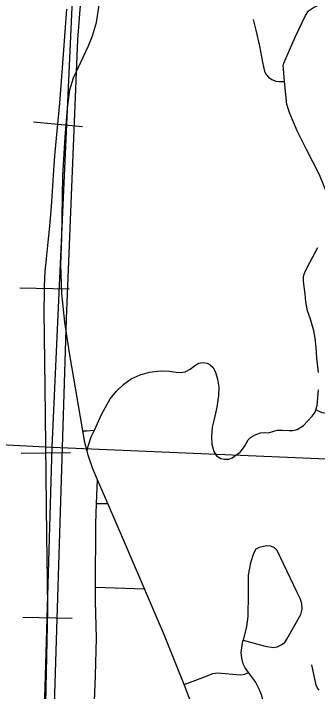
# Model space of a CAD drawing. Extents: x -132.8 to -73.3, y -60 to -26.
# Drawn here: x -122.883 to -122.421, y -48.66 to -47.631 of the extents above; entities that cross this region are included whole.
import ezdxf

# ---------------------------------------------------------------- set-up
doc = ezdxf.new("R2010")
doc.units = 0
for name, color, linetype in [('tdCoCityStreetMajor', 7, 'Continuous'), ('tdCoCityStreetMinor', 7, 'Continuous'), ('tdCoRRCL', 7, 'Continuous'), ('tdCoSectLine', 7, 'Continuous')]:
    doc.layers.add(name, color=color, linetype=linetype)

msp = doc.modelspace()

# ---------------------------------------------------------------- linework, layer by layer
at = {"layer": 'tdCoCityStreetMajor'}
msp.add_lwpolyline([(-122.6108, -48.6813), (-122.6234, -48.6496), (-122.6349, -48.6207), (-122.653, -48.575), (-122.6835, -48.5042), (-122.7141, -48.4332), (-122.7394, -48.3748), (-122.755, -48.3385), (-122.7622, -48.3218), (-122.7691, -48.3013), (-122.7708, -48.295), (-122.7743, -48.2818), (-122.7773, -48.2643), (-122.7975, -48.1457), (-122.8044, -48.0991), (-122.8091, -48.0559), (-122.8106, -48.012), (-122.8093, -47.9706), (-122.8078, -47.8771), (-122.8039, -47.8184), (-122.8005, -47.775), (-122.7968, -47.7464), (-122.7913, -47.7282), (-122.7689, -47.6796), (-122.7627, -47.6648), (-122.7566, -47.6443), (-122.7496, -47.5975)], dxfattribs=at)
at = {"layer": 'tdCoCityStreetMinor'}
for p, q in [((-122.7563, -48.3746), (-122.755, -48.3385)), ((-122.7563, -48.3746), (-122.7394, -48.3748)), ((-122.7579, -48.5018), (-122.6835, -48.5042))]:
    msp.add_line(p, q, dxfattribs=at)
for points in [[(-122.3856, -47.9381), (-122.3955, -47.924), (-122.4043, -47.9081), (-122.4176, -47.8756), (-122.4375, -47.8363), (-122.4513, -47.8087), (-122.4625, -47.7826), (-122.4671, -47.7688), (-122.4705, -47.7337), (-122.4723, -47.7148), (-122.4725, -47.7103), (-122.4717, -47.706), (-122.4544, -47.6667), (-122.439, -47.634), (-122.4344, -47.6268), (-122.4268, -47.6217), (-122.4171, -47.6171), (-122.4115, -47.614), (-122.4007, -47.6028), (-122.3842, -47.5779)], [(-122.5183, -47.6399), (-122.5145, -47.6561), (-122.5088, -47.6805), (-122.5043, -47.7045), (-122.5013, -47.7187), (-122.4987, -47.7232), (-122.4952, -47.7276), (-122.4898, -47.731), (-122.484, -47.7334), (-122.4782, -47.734), (-122.4713, -47.7338)], [(-122.4188, -48.1757), (-122.4215, -48.1538), (-122.4225, -48.1376), (-122.424, -48.1238), (-122.4259, -48.1127), (-122.4313, -48.0949), (-122.4357, -48.0819), (-122.4382, -48.0685), (-122.4395, -48.0562), (-122.4414, -48.0415), (-122.4416, -48.0361), (-122.4416, -48.0302), (-122.4409, -48.0265), (-122.4386, -48.0212), (-122.4322, -48.0085), (-122.4202, -47.9859)], [(-122.7597, -48.2631), (-122.7486, -48.2386), (-122.7357, -48.2157), (-122.7261, -48.2041), (-122.715, -48.1932), (-122.7039, -48.1853), (-122.6899, -48.1792), (-122.6761, -48.1752), (-122.6593, -48.173), (-122.646, -48.1735), (-122.6356, -48.1752), (-122.629, -48.1757), (-122.6216, -48.1745), (-122.6139, -48.1708), (-122.6073, -48.1654), (-122.6016, -48.1617), (-122.5954, -48.1604), (-122.5883, -48.1614), (-122.5838, -48.1639), (-122.5794, -48.1678), (-122.5757, -48.175), (-122.5727, -48.1858), (-122.5705, -48.1982), (-122.5708, -48.2105), (-122.5735, -48.2285), (-122.5777, -48.2468), (-122.5804, -48.2586), (-122.5816, -48.2736), (-122.5809, -48.2845), (-122.5782, -48.2958), (-122.574, -48.302), (-122.5673, -48.3062), (-122.5618, -48.3075), (-122.5552, -48.3072), (-122.5503, -48.3052), (-122.5382, -48.2968), (-122.5313, -48.2882), (-122.5261, -48.2778), (-122.5222, -48.2744), (-122.5153, -48.2702), (-122.5074, -48.2672), (-122.501, -48.267), (-122.4953, -48.2675), (-122.4882, -48.2655), (-122.482, -48.2635), (-122.4743, -48.263), (-122.4637, -48.264), (-122.4578, -48.264), (-122.4514, -48.2623), (-122.4418, -48.2564), (-122.4285, -48.2421), (-122.424, -48.2357), (-122.423, -48.2326)], [(-122.423, -48.2326), (-122.4208, -48.2258), (-122.4189, -48.2021)], [(-122.3482, -48.3066), (-122.3453, -48.2831), (-122.344, -48.2689), (-122.3438, -48.2614), (-122.3451, -48.2559), (-122.3476, -48.2515), (-122.3505, -48.248), (-122.3553, -48.2442), (-122.3685, -48.2385), (-122.3731, -48.2375), (-122.3951, -48.2377), (-122.4056, -48.2381), (-122.4135, -48.2369), (-122.423, -48.2326)], [(-122.7773, -48.2643), (-122.7713, -48.2643), (-122.7597, -48.2631)], [(-122.7708, -48.295), (-122.769, -48.2874), (-122.7644, -48.2734), (-122.7597, -48.2631)], [(-122.7579, -48.5018), (-122.7575, -48.4055), (-122.7563, -48.3746)], [(-122.5334, -48.5822), (-122.5, -48.5914), (-122.4874, -48.5934), (-122.4817, -48.5921), (-122.4756, -48.5892), (-122.4704, -48.5855), (-122.4672, -48.5806), (-122.446, -48.5433), (-122.444, -48.5349), (-122.4445, -48.5263), (-122.4467, -48.5187), (-122.4514, -48.5095), (-122.4723, -48.4661), (-122.4817, -48.4457), (-122.4817, -48.4457), (-122.4859, -48.442), (-122.4916, -48.4395), (-122.4982, -48.439), (-122.5091, -48.4412), (-122.5143, -48.4437), (-122.5177, -48.4503), (-122.5224, -48.4646), (-122.5259, -48.4836), (-122.5261, -48.5118), (-122.5266, -48.5463), (-122.5283, -48.5613), (-122.5334, -48.5822)], [(-122.7598, -48.6878), (-122.758, -48.6356), (-122.7565, -48.5789), (-122.758, -48.5229), (-122.7579, -48.5018)], [(-122.5252, -48.6312), (-122.5305, -48.624), (-122.5335, -48.6178), (-122.5357, -48.6092), (-122.5365, -48.601), (-122.5347, -48.5865), (-122.5334, -48.5822)], [(-122.4181, -48.6577), (-122.4206, -48.6551), (-122.4223, -48.6502), (-122.4292, -48.6195)], [(-122.6234, -48.6496), (-122.591, -48.637), (-122.5794, -48.6328), (-122.5725, -48.6316), (-122.5554, -48.6333), (-122.5377, -48.6345), (-122.531, -48.6338), (-122.5252, -48.6312)], [(-122.5015, -48.701), (-122.5012, -48.6866), (-122.5024, -48.6777), (-122.5051, -48.6661), (-122.5096, -48.6553), (-122.515, -48.6452), (-122.5252, -48.6312)]]:
    msp.add_lwpolyline(points, dxfattribs=at)
at = {"layer": 'tdCoRRCL'}
for p, q in [((-122.7778, -47.8027), (-122.8525, -47.7958)), ((-122.7981, -48.0491), (-122.8731, -48.0476)), ((-122.7959, -48.2978), (-122.8708, -48.2988)), ((-122.7933, -48.5491), (-122.8683, -48.5475))]:
    msp.add_line(p, q, dxfattribs=at)
for points in [[(-122.7782, -47.5789), (-122.7853, -47.6702), (-122.8027, -48.0942), (-122.8215, -48.6964), (-122.8262, -48.7562), (-122.8261, -48.813), (-122.8346, -48.9563), (-122.8441, -49.2006), (-122.8545, -49.2366), (-122.8711, -49.2662)], [(-122.8337, -48.6783), (-122.8305, -48.5359), (-122.8311, -48.4903), (-122.8318, -48.4235), (-122.8329, -48.3315), (-122.8347, -48.1975), (-122.8363, -48.0827), (-122.8357, -48.0537), (-122.8355, -48.0442), (-122.8345, -48.0224), (-122.8326, -48.003), (-122.83, -47.9781), (-122.8279, -47.9584), (-122.8258, -47.9364), (-122.8242, -47.9168), (-122.8232, -47.9002), (-122.8216, -47.8685), (-122.8198, -47.847), (-122.8156, -47.804), (-122.8122, -47.7668), (-122.8067, -47.6932), (-122.8017, -47.6239)], [(-122.8337, -48.6783), (-122.8305, -48.5359), (-122.8311, -48.4903), (-122.8318, -48.4235), (-122.8329, -48.3315), (-122.8347, -48.1975), (-122.8363, -48.0827), (-122.8357, -48.0537), (-122.8355, -48.0442), (-122.8345, -48.0224), (-122.8326, -48.003), (-122.83, -47.9781), (-122.8279, -47.9584), (-122.8258, -47.9364), (-122.8242, -47.9168), (-122.8232, -47.9002), (-122.8216, -47.8685), (-122.8198, -47.847), (-122.8156, -47.804), (-122.8122, -47.7668), (-122.8067, -47.6932), (-122.8017, -47.6239)]]:
    msp.add_lwpolyline(points, dxfattribs=at)
at = {"layer": 'tdCoSectLine'}
for points in [[(-122.8238, -48.2891), (-122.7789, -47.2973)], [(-123.8247, -48.2375), (-122.8238, -48.2891)], [(-122.8527, -49.2774), (-122.8238, -48.2891)], [(-122.8238, -48.2891), (-121.8225, -48.3317)]]:
    msp.add_lwpolyline(points, dxfattribs=at)

doc.saveas('drawing.dxf')
